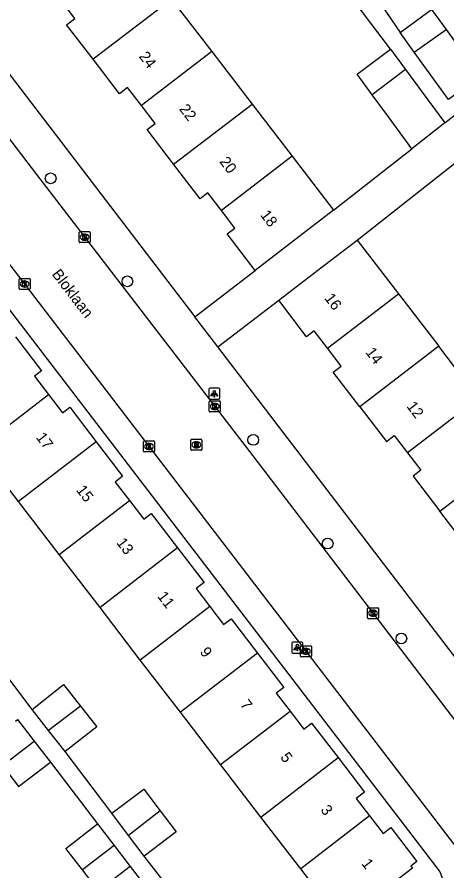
# Model space of a CAD drawing. Extents: x 159353 to 160616, y 385893 to 387321.
# Drawn here: x 160101.7 to 160140.9, y 386869.2 to 386947 of the extents above; entities that cross this region are included whole.
import ezdxf

# ---------------------------------------------------------------- set-up
doc = ezdxf.new("R2010")
doc.units = 0
for name, color, linetype in [('IMGEO_Boom', 7, 'Continuous'), ('IMGEO_Kolk', 7, 'Continuous'), ('IMGEO_Lichtpunt', 7, 'Continuous'), ('IMGEO_Muur', 7, 'Continuous'), ('IMGEO_Openbare_ruimte_label', 7, 'Continuous'), ('IMGEO_Pand', 7, 'Continuous'), ('IMGEO_Pand_nummerreeks', 7, 'Continuous'), ('IMGEO_Rijbaan_lokaal_open', 7, 'Continuous'), ('IMGEO_Rioolput', 7, 'Continuous'), ('IMGEO_Voetpad_open', 7, 'Continuous')]:
    doc.layers.add(name, color=color, linetype=linetype)

msp = doc.modelspace()

# ---------------------------------------------------------------- linework, layer by layer
at = {"layer": 'IMGEO_Boom'}
for centre in [(160104.786, 386932.302), (160111.778, 386922.925), (160123.249, 386908.477), (160130.03, 386899.034), (160136.748, 386890.39)]:
    msp.add_circle(centre, 0.489, dxfattribs=at)
at = {"layer": 'IMGEO_Kolk'}
for p, q in [((160107.386, 386926.525), (160107.386, 386927.377)), ((160107.461, 386927.451), (160108.313, 386927.451)), ((160108.387, 386927.377), (160108.387, 386926.525)), ((160107.897, 386926.671), (160107.872, 386926.671)), ((160107.874, 386927.231), (160107.899, 386927.231)), ((160108.313, 386926.451), (160107.461, 386926.451)), ((160101.916, 386922.255), (160101.916, 386923.107)), ((160101.991, 386923.181), (160102.843, 386923.181)), ((160102.404, 386922.961), (160102.429, 386922.961)), ((160102.917, 386923.107), (160102.917, 386922.255)), ((160102.843, 386922.181), (160101.991, 386922.181)), ((160102.427, 386922.401), (160102.402, 386922.401)), ((160119.244, 386911.102), (160119.244, 386911.954)), ((160119.319, 386912.028), (160120.171, 386912.028)), ((160119.732, 386911.808), (160119.757, 386911.808)), ((160120.245, 386911.954), (160120.245, 386911.102)), ((160120.171, 386911.028), (160119.319, 386911.028)), ((160119.755, 386911.248), (160119.73, 386911.248)), ((160113.243, 386907.453), (160113.243, 386908.305)), ((160113.318, 386908.379), (160114.17, 386908.379)), ((160113.731, 386908.159), (160113.756, 386908.159)), ((160114.244, 386908.305), (160114.244, 386907.453)), ((160114.17, 386907.379), (160113.318, 386907.379)), ((160113.754, 386907.599), (160113.729, 386907.599)), ((160133.663, 386892.266), (160133.663, 386893.118)), ((160133.738, 386893.192), (160134.59, 386893.192)), ((160134.664, 386893.118), (160134.664, 386892.266)), ((160134.174, 386892.412), (160134.149, 386892.412)), ((160134.151, 386892.972), (160134.176, 386892.972)), ((160134.59, 386892.192), (160133.738, 386892.192)), ((160127.546, 386888.794), (160127.546, 386889.646)), ((160127.621, 386889.72), (160128.473, 386889.72)), ((160128.034, 386889.5), (160128.059, 386889.5)), ((160128.547, 386889.646), (160128.547, 386888.794)), ((160128.473, 386888.72), (160127.621, 386888.72)), ((160128.057, 386888.94), (160128.032, 386888.94))]:
    msp.add_line(p, q, dxfattribs=at)
for points in [[(160107.386, 386926.525), (160107.386, 386927.377)], [(160107.461, 386927.451), (160108.313, 386927.451)], [(160108.387, 386927.377), (160108.387, 386926.525)], [(160107.707, 386927.151), (160107.83, 386927.151), (160107.83, 386927), (160107.96, 386927.151), (160108.124, 386927.151), (160107.978, 386927), (160108.131, 386926.751), (160107.979, 386926.751), (160107.894, 386926.915), (160107.83, 386926.848), (160107.83, 386926.751), (160107.707, 386926.751), (160107.707, 386927.151)], [(160108.313, 386926.451), (160107.461, 386926.451)], [(160101.916, 386922.255), (160101.916, 386923.107)], [(160101.991, 386923.181), (160102.843, 386923.181)], [(160102.237, 386922.881), (160102.36, 386922.881), (160102.36, 386922.73), (160102.49, 386922.881), (160102.654, 386922.881), (160102.508, 386922.73), (160102.661, 386922.481), (160102.509, 386922.481), (160102.424, 386922.645), (160102.36, 386922.578), (160102.36, 386922.481), (160102.237, 386922.481), (160102.237, 386922.881)], [(160102.917, 386923.107), (160102.917, 386922.255)], [(160102.843, 386922.181), (160101.991, 386922.181)], [(160119.244, 386911.102), (160119.244, 386911.954)], [(160119.319, 386912.028), (160120.171, 386912.028)], [(160119.565, 386911.728), (160119.688, 386911.728), (160119.688, 386911.577), (160119.818, 386911.728), (160119.982, 386911.728), (160119.836, 386911.577), (160119.989, 386911.328), (160119.837, 386911.328), (160119.752, 386911.492), (160119.688, 386911.425), (160119.688, 386911.328), (160119.565, 386911.328), (160119.565, 386911.728)], [(160120.245, 386911.954), (160120.245, 386911.102)], [(160120.171, 386911.028), (160119.319, 386911.028)], [(160113.243, 386907.453), (160113.243, 386908.305)], [(160113.318, 386908.379), (160114.17, 386908.379)], [(160113.564, 386908.079), (160113.687, 386908.079), (160113.687, 386907.928), (160113.817, 386908.079), (160113.981, 386908.079), (160113.835, 386907.928), (160113.988, 386907.679), (160113.836, 386907.679), (160113.751, 386907.843), (160113.687, 386907.776), (160113.687, 386907.679), (160113.564, 386907.679), (160113.564, 386908.079)], [(160114.244, 386908.305), (160114.244, 386907.453)], [(160114.17, 386907.379), (160113.318, 386907.379)], [(160133.663, 386892.266), (160133.663, 386893.118)], [(160133.738, 386893.192), (160134.59, 386893.192)], [(160134.664, 386893.118), (160134.664, 386892.266)], [(160133.984, 386892.892), (160134.107, 386892.892), (160134.107, 386892.741), (160134.237, 386892.892), (160134.401, 386892.892), (160134.255, 386892.741), (160134.408, 386892.492), (160134.256, 386892.492), (160134.171, 386892.656), (160134.107, 386892.589), (160134.107, 386892.492), (160133.984, 386892.492), (160133.984, 386892.892)], [(160134.59, 386892.192), (160133.738, 386892.192)], [(160127.546, 386888.794), (160127.546, 386889.646)], [(160127.621, 386889.72), (160128.473, 386889.72)], [(160127.867, 386889.42), (160127.99, 386889.42), (160127.99, 386889.269), (160128.12, 386889.42), (160128.284, 386889.42), (160128.138, 386889.269), (160128.291, 386889.02), (160128.139, 386889.02), (160128.054, 386889.184), (160127.99, 386889.117), (160127.99, 386889.02), (160127.867, 386889.02), (160127.867, 386889.42)], [(160128.547, 386889.646), (160128.547, 386888.794)], [(160128.473, 386888.72), (160127.621, 386888.72)]]:
    msp.add_lwpolyline(points, dxfattribs=at)
for centre, start, end in [((160107.463, 386927.375), 91.55205, 178.44795), ((160107.463, 386927.375), 91.55205, 178.44795), ((160108.311, 386927.375), 1.55205, 88.44795), ((160108.311, 386927.375), 1.55205, 88.44795), ((160107.463, 386926.527), 181.55205, 268.44795), ((160107.463, 386926.527), 181.55205, 268.44795), ((160108.311, 386926.527), 271.55205, 358.44795), ((160108.311, 386926.527), 271.55205, 358.44795), ((160101.993, 386923.105), 91.55205, 178.44795), ((160101.993, 386923.105), 91.55205, 178.44795), ((160102.841, 386923.105), 1.55205, 88.44795), ((160102.841, 386923.105), 1.55205, 88.44795), ((160101.993, 386922.257), 181.55205, 268.44795), ((160101.993, 386922.257), 181.55205, 268.44795), ((160102.841, 386922.257), 271.55205, 358.44795), ((160102.841, 386922.257), 271.55205, 358.44795), ((160119.321, 386911.952), 91.55205, 178.44795), ((160119.321, 386911.952), 91.55205, 178.44795), ((160120.169, 386911.952), 1.55205, 88.44795), ((160120.169, 386911.952), 1.55205, 88.44795), ((160119.321, 386911.104), 181.55205, 268.44795), ((160119.321, 386911.104), 181.55205, 268.44795), ((160120.169, 386911.104), 271.55205, 358.44795), ((160120.169, 386911.104), 271.55205, 358.44795), ((160113.32, 386908.303), 91.55205, 178.44795), ((160113.32, 386908.303), 91.55205, 178.44795), ((160114.168, 386908.303), 1.55205, 88.44795), ((160114.168, 386908.303), 1.55205, 88.44795), ((160113.32, 386907.455), 181.55205, 268.44795), ((160113.32, 386907.455), 181.55205, 268.44795), ((160114.168, 386907.455), 271.55205, 358.44795), ((160114.168, 386907.455), 271.55205, 358.44795), ((160133.74, 386893.116), 91.55205, 178.44795), ((160133.74, 386893.116), 91.55205, 178.44795), ((160134.588, 386893.116), 1.55205, 88.44795), ((160134.588, 386893.116), 1.55205, 88.44795), ((160133.74, 386892.268), 181.55205, 268.44795), ((160133.74, 386892.268), 181.55205, 268.44795), ((160134.588, 386892.268), 271.55205, 358.44795), ((160134.588, 386892.268), 271.55205, 358.44795), ((160127.623, 386889.644), 91.55205, 178.44795), ((160127.623, 386889.644), 91.55205, 178.44795), ((160128.471, 386889.644), 1.55205, 88.44795), ((160128.471, 386889.644), 1.55205, 88.44795), ((160127.623, 386888.796), 181.55205, 268.44795), ((160127.623, 386888.796), 181.55205, 268.44795), ((160128.471, 386888.796), 271.55205, 358.44795), ((160128.471, 386888.796), 271.55205, 358.44795)]:
    msp.add_arc(centre, 0.0765, start, end, dxfattribs=at)
for centre, major_axis, ratio, start_param, end_param in [((160107.873, 386926.951), (-0.387, 0.002), 0.722429, 4.712389, 7.853982), ((160107.898, 386926.951), (-0.39, 0.002), 0.717154, 1.570796, 4.712389), ((160102.403, 386922.681), (-0.387, 0.002), 0.722429, 4.712389, 7.853982), ((160102.428, 386922.681), (-0.39, 0.002), 0.717154, 1.570796, 4.712389), ((160119.731, 386911.528), (-0.387, 0.002), 0.722429, 4.712389, 7.853982), ((160119.756, 386911.528), (-0.39, 0.002), 0.717154, 1.570796, 4.712389), ((160113.73, 386907.879), (-0.387, 0.002), 0.722429, 4.712389, 7.853982), ((160113.755, 386907.879), (-0.39, 0.002), 0.717154, 1.570796, 4.712389), ((160134.15, 386892.692), (-0.387, 0.002), 0.722429, 4.712389, 7.853982), ((160134.175, 386892.692), (-0.39, 0.002), 0.717154, 1.570796, 4.712389), ((160128.033, 386889.22), (-0.387, 0.002), 0.722429, 4.712389, 7.853982), ((160128.058, 386889.22), (-0.39, 0.002), 0.717154, 1.570796, 4.712389)]:
    msp.add_ellipse(centre, major_axis=major_axis, ratio=ratio, start_param=start_param, end_param=end_param, dxfattribs=at)
at = {"layer": 'IMGEO_Lichtpunt'}
for p, q in [((160119.207, 386913.087), (160119.207, 386912.28)), ((160119.207, 386913.087), (160119.207, 386912.28)), ((160120.109, 386913.182), (160119.301, 386913.182)), ((160120.109, 386913.182), (160119.301, 386913.182)), ((160120.203, 386912.28), (160120.203, 386913.087)), ((160120.203, 386912.28), (160120.203, 386913.087)), ((160119.301, 386912.186), (160120.109, 386912.186)), ((160119.301, 386912.186), (160120.109, 386912.186)), ((160126.771, 386889.96), (160126.771, 386889.153)), ((160126.771, 386889.96), (160126.771, 386889.153)), ((160127.673, 386890.055), (160126.865, 386890.055)), ((160127.673, 386890.055), (160126.865, 386890.055)), ((160127.767, 386889.153), (160127.767, 386889.96)), ((160127.767, 386889.153), (160127.767, 386889.96)), ((160126.865, 386889.059), (160127.673, 386889.059)), ((160126.865, 386889.059), (160127.673, 386889.059))]:
    msp.add_line(p, q, dxfattribs=at)
for points in [[(160119.581, 386912.751), (160119.62, 386912.723), (160119.432, 386912.461), (160119.394, 386912.488), (160119.581, 386912.751)], [(160119.683, 386912.703), (160119.73, 386912.703), (160119.73, 386912.381), (160119.683, 386912.381), (160119.683, 386912.703)], [(160119.793, 386912.723), (160119.831, 386912.75), (160120.018, 386912.488), (160119.979, 386912.46), (160119.793, 386912.723)], [(160127.145, 386889.624), (160127.184, 386889.596), (160126.996, 386889.334), (160126.958, 386889.361), (160127.145, 386889.624)], [(160127.247, 386889.576), (160127.294, 386889.576), (160127.294, 386889.254), (160127.247, 386889.254), (160127.247, 386889.576)], [(160127.357, 386889.596), (160127.395, 386889.623), (160127.582, 386889.361), (160127.543, 386889.333), (160127.357, 386889.596)]]:
    msp.add_lwpolyline(points, dxfattribs=at)
for centre in [(160119.706, 386912.885), (160127.27, 386889.758)]:
    msp.add_circle(centre, 0.0994, dxfattribs=at)
for centre, start, end in [((160119.301, 386913.087), 90, 180), ((160119.301, 386913.087), 90, 180), ((160120.109, 386913.087), 0, 90), ((160120.109, 386913.087), 0, 90), ((160119.301, 386912.28), 180, 270), ((160119.301, 386912.28), 180, 270), ((160120.109, 386912.28), 270, 0), ((160120.109, 386912.28), 270, 360), ((160126.865, 386889.96), 90, 180), ((160126.865, 386889.96), 90, 180), ((160127.673, 386889.96), 0, 90), ((160127.673, 386889.96), 0, 90), ((160126.865, 386889.153), 180, 270), ((160126.865, 386889.153), 180, 270), ((160127.673, 386889.153), 270, 0), ((160127.673, 386889.153), 270, 360)]:
    msp.add_arc(centre, 0.0946, start, end, dxfattribs=at)
at = {"layer": 'IMGEO_Muur'}
msp.add_lwpolyline([(160130.571, 386929.395), (160137.69, 386934.991)], dxfattribs=at)
at = {"layer": 'IMGEO_Pand'}
for points in [[(160108.651, 386943.154), (160106.243, 386946.295), (160106.998, 386946.873), (160105.757, 386948.491)], [(160115.814, 386948.639), (160108.651, 386943.154)], [(160115.814, 386948.639), (160119.477, 386943.863)], [(160136.625, 386945.591), (160139.504, 386947.67), (160140.816, 386945.853)], [(160137.915, 386943.804), (160136.625, 386945.591)], [(160137.915, 386943.804), (160140.816, 386945.853)], [(160140.816, 386945.853), (160143.91, 386941.569), (160141.031, 386939.49)], [(160119.477, 386943.863), (160113.06, 386938.948)], [(160119.477, 386943.863), (160123.15, 386939.073)], [(160134.097, 386939.909), (160132.704, 386941.797), (160135.768, 386944.057)], [(160135.768, 386944.057), (160137.119, 386942.225)], [(160141.031, 386939.49), (160137.915, 386943.804)], [(160113.06, 386938.948), (160111.803, 386940.587), (160111.058, 386940.015), (160108.651, 386943.154)], [(160137.119, 386942.225), (160134.097, 386939.909)], [(160137.119, 386942.225), (160138.648, 386940.153), (160140.716, 386937.37)], [(160137.69, 386934.991), (160135.584, 386937.893), (160134.097, 386939.909)], [(160115.99, 386933.59), (160113.573, 386936.742), (160114.315, 386937.311), (160113.06, 386938.948)], [(160115.99, 386933.59), (160123.15, 386939.073)], [(160123.15, 386939.073), (160126.796, 386934.318)], [(160140.716, 386937.37), (160137.69, 386934.991)], [(160126.796, 386934.318), (160120.342, 386929.375)], [(160126.796, 386934.318), (160130.571, 386929.395)], [(160120.342, 386929.375), (160119.109, 386930.983), (160118.404, 386930.442), (160115.99, 386933.59)], [(160123.429, 386923.919), (160120.884, 386927.238), (160121.575, 386927.767), (160120.342, 386929.375)], [(160130.571, 386929.395), (160127.397, 386926.962), (160123.429, 386923.919)], [(160125.567, 386921.197), (160129.535, 386924.24), (160132.725, 386926.686)], [(160132.725, 386926.686), (160136.492, 386921.774)], [(160130.013, 386916.827), (160128.805, 386918.402), (160128.116, 386917.874), (160125.567, 386921.197)], [(160130.013, 386916.827), (160136.492, 386921.774)], [(160136.492, 386921.774), (160140.147, 386917.007)], [(160101.588, 386917.86), (160103.965, 386914.767), (160103.327, 386914.276), (160104.601, 386912.619)], [(160132.961, 386911.497), (160130.539, 386914.656), (160131.256, 386915.206), (160130.013, 386916.827)], [(160140.147, 386917.007), (160132.961, 386911.497)], [(160143.786, 386912.263), (160140.147, 386917.007)], [(160098.164, 386907.672), (160104.601, 386912.619)], [(160104.601, 386912.619), (160105.877, 386910.958), (160106.524, 386911.456), (160108.938, 386908.315)], [(160143.786, 386912.263), (160137.316, 386907.301)], [(160132.961, 386911.497), (160135.384, 386908.338), (160136.1, 386908.887), (160137.316, 386907.301)], [(160108.938, 386908.315), (160101.854, 386902.87)], [(160108.938, 386908.315), (160111.349, 386905.177), (160110.653, 386904.643), (160111.959, 386902.944)], [(160101.854, 386902.87), (160098.164, 386907.672)], [(160137.316, 386907.301), (160138.532, 386905.715), (160137.81, 386905.161), (160140.255, 386901.973)], [(160140.255, 386901.973), (160147.448, 386907.488)], [(160105.569, 386898.035), (160101.854, 386902.87)], [(160105.569, 386898.035), (160111.959, 386902.944)], [(160111.959, 386902.944), (160113.265, 386901.244), (160113.949, 386901.769), (160116.358, 386898.634)], [(160144.642, 386897.704), (160143.401, 386899.321), (160142.701, 386898.784), (160140.255, 386901.973)], [(160116.358, 386898.634), (160109.286, 386893.199)], [(160116.358, 386898.634), (160118.768, 386895.498), (160118.034, 386894.933), (160119.289, 386893.299)], [(160109.286, 386893.199), (160105.569, 386898.035)], [(160112.951, 386888.429), (160109.286, 386893.199)], [(160119.289, 386893.299), (160112.951, 386888.429)], [(160119.289, 386893.299), (160120.544, 386891.667), (160121.226, 386892.191), (160123.631, 386889.061)], [(160116.611, 386883.666), (160112.951, 386888.429)], [(160123.631, 386889.061), (160116.611, 386883.666)], [(160123.631, 386889.061), (160126.037, 386885.93), (160125.346, 386885.399), (160126.603, 386883.763)], [(160103.091, 386883.928), (160105.96, 386886.184), (160107.492, 386884.235)], [(160104.598, 386882.011), (160103.091, 386883.928)], [(160107.492, 386884.235), (160104.598, 386882.011)], [(160107.492, 386884.235), (160108.982, 386882.339), (160106.113, 386880.083)], [(160120.274, 386878.899), (160126.603, 386883.763)], [(160126.603, 386883.763), (160127.86, 386882.127), (160128.569, 386882.672), (160130.98, 386879.535)], [(160101.578, 386882.856), (160101.775, 386883.008), (160103.296, 386881.035)], [(160120.274, 386878.899), (160116.611, 386883.666)], [(160106.113, 386880.083), (160104.598, 386882.011)], [(160100.397, 386878.814), (160103.296, 386881.035)], [(160103.296, 386881.035), (160104.763, 386879.13)], [(160100.397, 386878.814), (160101.871, 386876.901), (160104.763, 386879.13)], [(160123.942, 386874.126), (160130.98, 386879.535)], [(160130.98, 386879.535), (160133.388, 386876.402), (160132.628, 386875.819), (160133.851, 386874.227)], [(160123.942, 386874.126), (160120.274, 386878.899)], [(160110.367, 386874.465), (160113.285, 386876.663), (160114.781, 386874.677)], [(160111.884, 386872.451), (160110.367, 386874.465)], [(160114.781, 386874.677), (160111.884, 386872.451)], [(160114.781, 386874.677), (160116.222, 386872.765), (160113.304, 386870.567)], [(160127.572, 386869.402), (160123.942, 386874.126)], [(160133.851, 386874.227), (160135.076, 386872.633), (160135.788, 386873.18), (160138.167, 386870.084), (160137.605, 386869.651), (160137.753, 386869.459), (160131.324, 386864.519), (160127.572, 386869.402)], [(160133.851, 386874.227), (160127.572, 386869.402)], [(160107.679, 386869.306), (160106.165, 386871.272), (160109.057, 386873.501)], [(160109.057, 386873.501), (160110.578, 386871.527)], [(160113.304, 386870.567), (160111.884, 386872.451)], [(160110.578, 386871.527), (160107.679, 386869.306)], [(160110.578, 386871.527), (160112.045, 386869.623)], [(160112.045, 386869.623), (160109.153, 386867.394), (160107.679, 386869.306)]]:
    msp.add_lwpolyline(points, dxfattribs=at)
at = {"layer": 'IMGEO_Rijbaan_lokaal_open'}
for points in [[(160077.732, 386966.38), (160103.5, 386932.656), (160123.213, 386907.016), (160147.579, 386875.14)], [(160089.596, 386939.351), (160113.389, 386908.345), (160142.196, 386870.763)]]:
    msp.add_lwpolyline(points, dxfattribs=at)
at = {"layer": 'IMGEO_Rioolput'}
for p, q in [((160117.557, 386907.605), (160117.557, 386908.457)), ((160117.632, 386908.531), (160118.484, 386908.531)), ((160118.045, 386908.311), (160118.07, 386908.311)), ((160118.558, 386908.457), (160118.558, 386907.605)), ((160118.484, 386907.531), (160117.632, 386907.531)), ((160118.068, 386907.751), (160118.043, 386907.751))]:
    msp.add_line(p, q, dxfattribs=at)
for points in [[(160117.557, 386907.605), (160117.557, 386908.457)], [(160117.632, 386908.531), (160118.484, 386908.531)], [(160118.146, 386908.229), (160117.894, 386908.231), (160117.894, 386907.831)], [(160117.894, 386907.831), (160118.018, 386907.831), (160118.018, 386907.993), (160118.029, 386907.993)], [(160118.072, 386908.15), (160118.018, 386908.15), (160118.018, 386908.069)], [(160118.018, 386908.069), (160118.07, 386908.069)], [(160118.076, 386907.964), (160118.147, 386907.831), (160118.287, 386907.831), (160118.222, 386907.957)], [(160118.558, 386908.457), (160118.558, 386907.605)], [(160118.484, 386907.531), (160117.632, 386907.531)]]:
    msp.add_lwpolyline(points, dxfattribs=at)
for centre, radius, start, end in [((160117.634, 386908.455), 0.0765, 91.55205, 178.44795), ((160117.634, 386908.455), 0.0765, 91.55205, 178.44795), ((160118.028, 386907.94), 0.0533, 26.02933, 88.69889), ((160118.054, 386908.258), 0.19, 274.7715, 282.96867), ((160118.078, 386908.054), 0.0964, 77.00612, 93.18647), ((160118.092, 386908.111), 0.0378, 276.66336, 79.67722), ((160118.145, 386908.119), 0.109, 350.36119, 89.41601), ((160118.143, 386908.119), 0.112, 277.58423, 350.98172), ((160118.127, 386907.904), 0.108, 29.51342, 73.79051), ((160118.482, 386908.455), 0.0765, 1.55205, 88.44795), ((160118.482, 386908.455), 0.0765, 1.55205, 88.44795), ((160117.634, 386907.607), 0.0765, 181.55205, 268.44795), ((160117.634, 386907.607), 0.0765, 181.55205, 268.44795), ((160118.482, 386907.607), 0.0765, 271.55205, 358.44795), ((160118.482, 386907.607), 0.0765, 271.55205, 358.44795)]:
    msp.add_arc(centre, radius, start, end, dxfattribs=at)
for centre, major_axis, ratio, start_param, end_param in [((160118.044, 386908.031), (-0.387, 0.002), 0.722429, 4.712389, 7.853982), ((160118.069, 386908.031), (-0.39, 0.002), 0.717154, 1.570796, 4.712389)]:
    msp.add_ellipse(centre, major_axis=major_axis, ratio=ratio, start_param=start_param, end_param=end_param, dxfattribs=at)
at = {"layer": 'IMGEO_Voetpad_open'}
for points in [[(160080.165, 386969.059), (160117.917, 386919.693)], [(160135.768, 386944.057), (160131.498, 386949.728)], [(160134.138, 386949.258), (160136.625, 386945.591)], [(160140.716, 386937.37), (160141.941, 386938.333)], [(160140.017, 386869.496), (160088.097, 386937.208)], [(160130.571, 386929.395), (160137.69, 386934.991)], [(160132.725, 386926.686), (160142.608, 386934.465)], [(160117.917, 386919.693), (160123.429, 386923.919)], [(160120.02, 386916.943), (160125.567, 386921.197)], [(160120.02, 386916.943), (160117.917, 386919.693)], [(160150.202, 386877.475), (160120.02, 386916.943)], [(160103.091, 386883.928), (160098.731, 386889.689)], [(160110.367, 386874.465), (160106.113, 386880.083)], [(160104.763, 386879.13), (160109.057, 386873.501)], [(160117.665, 386864.968), (160113.304, 386870.567)], [(160112.045, 386869.623), (160116.409, 386863.967)]]:
    msp.add_lwpolyline(points, dxfattribs=at)
msp.add_arc((160137.622, 386867.659), 3.019, 307.37263, 37.48593, dxfattribs=at)

# ---------------------------------------------------------------- texts
at = {"layer": 'IMGEO_Openbare_ruimte_label'}
msp.add_text('Bloklaan', height=1, rotation=307.44284, dxfattribs=at).set_placement((160104.851, 386923.562))
at = {"layer": 'IMGEO_Pand_nummerreeks'}
for s, rotation, p in [('24', 307.43821, (160112.787, 386943.396)), ('22', 307.43821, (160116.451, 386938.611)), ('20', 307.43821, (160120.12, 386933.817)), ('18', 307.43821, (160123.842, 386928.957)), ('16', 307.23976, (160129.688, 386921.374)), ('14', 307.23976, (160133.431, 386916.45)), ('12', 307.23976, (160137.172, 386911.528)), ('17', 307.39015, (160103.401, 386908.693)), ('15', 307.39015, (160107.066, 386903.898)), ('13', 307.39015, (160110.73, 386899.103)), ('11', 307.39015, (160114.464, 386894.218)), ('9', 307.39015, (160118.339, 386889.148)), ('7', 307.39015, (160122.004, 386884.353)), ('5', 307.39015, (160125.668, 386879.558)), ('3', 307.39015, (160129.333, 386874.763)), ('1', 307.39015, (160133.067, 386869.877))]:
    msp.add_text(s, height=1, rotation=rotation, dxfattribs=at).set_placement(p)

doc.saveas('drawing.dxf')
